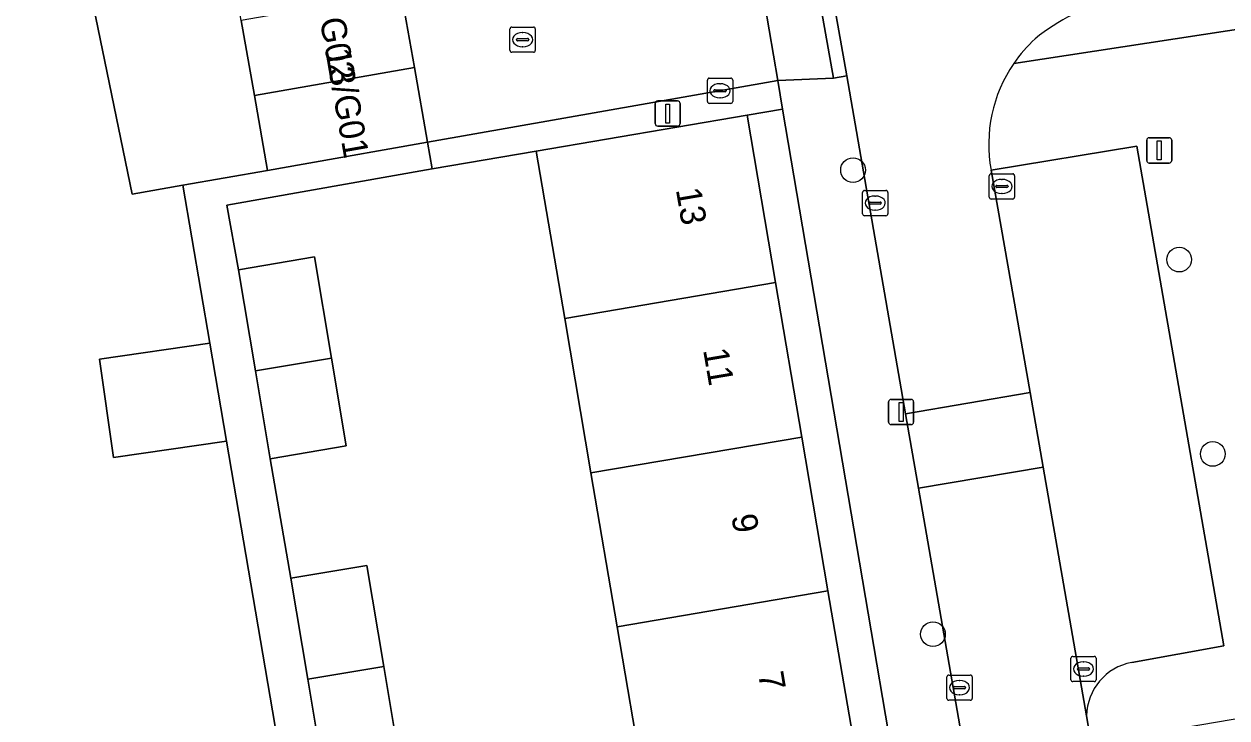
# Model space of a CAD drawing. Extents: x 162879 to 165540, y 384011 to 385181.
# Drawn here: x 164313.21 to 164360.84, y 384441.49 to 384468.97 of the extents above; entities that cross this region are included whole.
import ezdxf

# ---------------------------------------------------------------- set-up
doc = ezdxf.new("R2010")
doc.units = 0
for name, color, linetype in [('IMGEO_Boom', 7, 'Continuous'), ('IMGEO_Erf', 7, 'Continuous'), ('IMGEO_Kolk', 7, 'Continuous'), ('IMGEO_Lichtmast', 7, 'Continuous'), ('IMGEO_Muur', 7, 'Continuous'), ('IMGEO_Pand', 7, 'Continuous'), ('IMGEO_Pand_nummerreeks', 7, 'Continuous'), ('IMGEO_Parkeervlak_open', 7, 'Continuous'), ('IMGEO_Rijbaan_lokaal_open', 7, 'Continuous'), ('IMGEO_Rioolput', 7, 'Continuous'), ('IMGEO_Voetpad_open', 7, 'Continuous')]:
    doc.layers.add(name, color=color, linetype=linetype)

msp = doc.modelspace()

# ---------------------------------------------------------------- linework, layer by layer
at = {"layer": 'IMGEO_Boom'}
for centre in [(164346.038, 384463.185), (164358.955, 384459.643), (164360.284, 384451.946), (164349.203, 384444.809)]:
    msp.add_circle(centre, 0.489, dxfattribs=at)
at = {"layer": 'IMGEO_Erf'}
for points in [[(164323.63, 384438.372), (164321.23, 384452.446), (164316.76, 384451.807), (164316.201, 384455.705), (164320.568, 384456.33), (164319.501, 384462.586), (164317.494, 384462.233), (164315.777, 384470.571), (164321.2, 384472.597), (164320.772, 384475.035), (164320.251, 384478), (164320.187, 384478.367), (164317.401, 384477.877), (164316.519, 384482.896), (164313.734, 384482.406), (164313.213, 384485.374), (164318.783, 384486.353), (164318.688, 384486.895), (164318.167, 384489.86), (164317.639, 384492.865), (164322.669, 384493.763), (164321.526, 384500), (164321.467, 384500.324), (164333.095, 384502.344)], [(164350.941, 384420.326), (164343.249, 384465.605), (164341.847, 384465.36), (164342.973, 384458.734), (164344.012, 384452.615), (164345.047, 384446.522), (164346.09, 384440.388)], [(164337.739, 384438.969), (164336.696, 384445.103), (164335.661, 384451.196), (164334.622, 384457.315), (164333.497, 384463.934), (164329.379, 384463.231), (164321.248, 384461.8), (164321.699, 384459.239), (164324.709, 384459.746), (164325.383, 384455.745), (164325.97, 384452.262), (164322.96, 384451.755), (164323.773, 384447.027), (164326.783, 384447.534), (164327.457, 384443.533), (164328.044, 384440.05)]]:
    msp.add_lwpolyline(points, dxfattribs=at)
at = {"layer": 'IMGEO_Kolk'}
for p, q in [((164340.273, 384465.901), (164340.273, 384466.753)), ((164340.348, 384466.827), (164341.2, 384466.827)), ((164340.761, 384466.607), (164340.786, 384466.607)), ((164341.274, 384466.753), (164341.274, 384465.901)), ((164340.532, 384466.321), (164340.532, 384466.333)), ((164340.97, 384466.284), (164340.572, 384466.284)), ((164340.575, 384466.37), (164340.973, 384466.37)), ((164340.784, 384466.047), (164340.759, 384466.047)), ((164341.016, 384466.333), (164341.016, 384466.321)), ((164341.2, 384465.827), (164340.348, 384465.827)), ((164351.433, 384462.113), (164351.433, 384462.965)), ((164351.508, 384463.039), (164352.36, 384463.039)), ((164351.921, 384462.819), (164351.946, 384462.819)), ((164352.434, 384462.965), (164352.434, 384462.113)), ((164346.415, 384461.453), (164346.415, 384462.305)), ((164346.49, 384462.379), (164347.342, 384462.379)), ((164347.416, 384462.305), (164347.416, 384461.453)), ((164351.692, 384462.533), (164351.692, 384462.545)), ((164352.13, 384462.496), (164351.732, 384462.496)), ((164351.735, 384462.582), (164352.133, 384462.582)), ((164351.944, 384462.259), (164351.919, 384462.259)), ((164352.176, 384462.545), (164352.176, 384462.533)), ((164346.674, 384461.873), (164346.674, 384461.885)), ((164347.112, 384461.836), (164346.714, 384461.836)), ((164346.717, 384461.922), (164347.115, 384461.922)), ((164346.903, 384462.159), (164346.928, 384462.159)), ((164347.158, 384461.885), (164347.158, 384461.873)), ((164352.36, 384462.039), (164351.508, 384462.039)), ((164347.342, 384461.379), (164346.49, 384461.379)), ((164346.926, 384461.599), (164346.901, 384461.599)), ((164354.664, 384443.004), (164354.664, 384443.856)), ((164354.739, 384443.93), (164355.591, 384443.93)), ((164355.152, 384443.71), (164355.177, 384443.71)), ((164355.665, 384443.856), (164355.665, 384443.004)), ((164349.754, 384442.264), (164349.754, 384443.116)), ((164349.829, 384443.19), (164350.681, 384443.19)), ((164350.755, 384443.116), (164350.755, 384442.264)), ((164354.923, 384443.424), (164354.923, 384443.436)), ((164355.361, 384443.387), (164354.963, 384443.387)), ((164354.966, 384443.473), (164355.364, 384443.473)), ((164355.175, 384443.15), (164355.15, 384443.15)), ((164355.407, 384443.436), (164355.407, 384443.424)), ((164350.013, 384442.684), (164350.013, 384442.696)), ((164350.451, 384442.647), (164350.053, 384442.647)), ((164350.056, 384442.733), (164350.454, 384442.733)), ((164350.242, 384442.97), (164350.267, 384442.97)), ((164350.497, 384442.696), (164350.497, 384442.684)), ((164355.591, 384442.93), (164354.739, 384442.93)), ((164350.681, 384442.19), (164349.829, 384442.19)), ((164350.265, 384442.41), (164350.24, 384442.41))]:
    msp.add_line(p, q, dxfattribs=at)
for points in [[(164340.273, 384465.901), (164340.273, 384466.753)], [(164340.348, 384466.827), (164341.2, 384466.827)], [(164341.274, 384466.753), (164341.274, 384465.901)], [(164341.2, 384465.827), (164340.348, 384465.827)], [(164351.433, 384462.113), (164351.433, 384462.965)], [(164351.508, 384463.039), (164352.36, 384463.039)], [(164352.434, 384462.965), (164352.434, 384462.113)], [(164346.415, 384461.453), (164346.415, 384462.305)], [(164346.49, 384462.379), (164347.342, 384462.379)], [(164347.416, 384462.305), (164347.416, 384461.453)], [(164352.36, 384462.039), (164351.508, 384462.039)], [(164347.342, 384461.379), (164346.49, 384461.379)], [(164354.664, 384443.004), (164354.664, 384443.856)], [(164354.739, 384443.93), (164355.591, 384443.93)], [(164355.665, 384443.856), (164355.665, 384443.004)], [(164349.754, 384442.264), (164349.754, 384443.116)], [(164349.829, 384443.19), (164350.681, 384443.19)], [(164350.755, 384443.116), (164350.755, 384442.264)], [(164355.591, 384442.93), (164354.739, 384442.93)], [(164350.681, 384442.19), (164349.829, 384442.19)]]:
    msp.add_lwpolyline(points, dxfattribs=at)
for centre, radius, start, end in [((164340.35, 384466.751), 0.0765, 91.552, 178.448), ((164340.35, 384466.751), 0.0765, 91.552, 178.448), ((164341.198, 384466.751), 0.0765, 1.552, 88.448), ((164341.198, 384466.751), 0.0765, 1.552, 88.448), ((164340.572, 384466.33), 0.0403, 85.8775, 175.7526), ((164340.569, 384466.32), 0.0366, 178.938, 274.7102), ((164340.973, 384466.327), 0.043, 264.8664, 352.4533), ((164340.977, 384466.332), 0.0386, 1.7309, 96.639), ((164340.35, 384465.903), 0.0765, 181.552, 268.448), ((164340.35, 384465.903), 0.0765, 181.552, 268.448), ((164341.198, 384465.903), 0.0765, 271.552, 358.448), ((164341.198, 384465.903), 0.0765, 271.552, 358.448), ((164351.51, 384462.963), 0.0765, 91.552, 178.448), ((164351.51, 384462.963), 0.0765, 91.552, 178.448), ((164352.358, 384462.963), 0.0765, 1.552, 88.448), ((164352.358, 384462.963), 0.0765, 1.552, 88.448), ((164346.492, 384462.303), 0.0765, 91.552, 178.448), ((164346.492, 384462.303), 0.0765, 91.552, 178.448), ((164347.34, 384462.303), 0.0765, 1.552, 88.448), ((164347.34, 384462.303), 0.0765, 1.552, 88.448), ((164351.732, 384462.542), 0.0403, 85.8775, 175.7526), ((164351.729, 384462.532), 0.0366, 178.938, 274.7102), ((164352.133, 384462.539), 0.043, 264.8664, 352.4533), ((164352.137, 384462.544), 0.0386, 1.7309, 96.639), ((164346.714, 384461.882), 0.0403, 85.8775, 175.7526), ((164346.711, 384461.872), 0.0366, 178.938, 274.7102), ((164347.115, 384461.879), 0.043, 264.8664, 352.4533), ((164347.119, 384461.884), 0.0386, 1.7309, 96.639), ((164351.51, 384462.115), 0.0765, 181.552, 268.448), ((164351.51, 384462.115), 0.0765, 181.552, 268.448), ((164352.358, 384462.115), 0.0765, 271.552, 358.448), ((164352.358, 384462.115), 0.0765, 271.552, 358.448), ((164346.492, 384461.455), 0.0765, 181.552, 268.448), ((164346.492, 384461.455), 0.0765, 181.552, 268.448), ((164347.34, 384461.455), 0.0765, 271.552, 358.448), ((164347.34, 384461.455), 0.0765, 271.552, 358.448), ((164354.741, 384443.854), 0.0765, 91.552, 178.448), ((164354.741, 384443.854), 0.0765, 91.552, 178.448), ((164355.589, 384443.854), 0.0765, 1.552, 88.448), ((164355.589, 384443.854), 0.0765, 1.552, 88.448), ((164349.831, 384443.114), 0.0765, 91.552, 178.448), ((164349.831, 384443.114), 0.0765, 91.552, 178.448), ((164350.679, 384443.114), 0.0765, 1.552, 88.448), ((164350.679, 384443.114), 0.0765, 1.552, 88.448), ((164354.963, 384443.433), 0.0403, 85.8775, 175.7526), ((164354.96, 384443.423), 0.0366, 178.938, 274.7102), ((164355.364, 384443.43), 0.043, 264.8664, 352.4533), ((164355.368, 384443.435), 0.0386, 1.7309, 96.639), ((164350.053, 384442.693), 0.0403, 85.8775, 175.7526), ((164350.05, 384442.683), 0.0366, 178.938, 274.7102), ((164350.454, 384442.69), 0.043, 264.8664, 352.4533), ((164350.458, 384442.695), 0.0386, 1.7309, 96.639), ((164354.741, 384443.006), 0.0765, 181.552, 268.448), ((164354.741, 384443.006), 0.0765, 181.552, 268.448), ((164355.589, 384443.006), 0.0765, 271.552, 358.448), ((164355.589, 384443.006), 0.0765, 271.552, 358.448), ((164349.831, 384442.266), 0.0765, 181.552, 268.448), ((164349.831, 384442.266), 0.0765, 181.552, 268.448), ((164350.679, 384442.266), 0.0765, 271.552, 358.448), ((164350.679, 384442.266), 0.0765, 271.552, 358.448)]:
    msp.add_arc(centre, radius, start, end, dxfattribs=at)
for centre, major_axis, ratio, start_param, end_param in [((164340.76, 384466.327), (-0.387, 0.002), 0.722429, 4.712389, 7.853982), ((164340.785, 384466.327), (-0.39, 0.002), 0.717154, 1.570796, 4.712389), ((164351.92, 384462.539), (-0.387, 0.002), 0.722429, 4.712389, 7.853982), ((164351.945, 384462.539), (-0.39, 0.002), 0.717154, 1.570796, 4.712389), ((164346.902, 384461.879), (-0.387, 0.002), 0.722429, 4.712389, 7.853982), ((164346.927, 384461.879), (-0.39, 0.002), 0.717154, 1.570796, 4.712389), ((164355.151, 384443.43), (-0.387, 0.002), 0.722429, 4.712389, 7.853982), ((164355.176, 384443.43), (-0.39, 0.002), 0.717154, 1.570796, 4.712389), ((164350.241, 384442.69), (-0.387, 0.002), 0.722429, 4.712389, 7.853982), ((164350.266, 384442.69), (-0.39, 0.002), 0.717154, 1.570796, 4.712389)]:
    msp.add_ellipse(centre, major_axis=major_axis, ratio=ratio, start_param=start_param, end_param=end_param, dxfattribs=at)
at = {"layer": 'IMGEO_Lichtmast'}
for p, q in [((164338.204, 384465.025), (164338.204, 384465.825)), ((164338.204, 384465.825), (164338.204, 384465.025)), ((164338.304, 384465.925), (164339.094, 384465.925)), ((164339.094, 384465.925), (164338.304, 384465.925)), ((164339.194, 384465.825), (164339.194, 384465.025)), ((164339.194, 384465.025), (164339.194, 384465.825)), ((164339.094, 384464.925), (164338.304, 384464.925)), ((164338.304, 384464.925), (164339.094, 384464.925)), ((164357.666, 384463.567), (164357.666, 384464.367)), ((164357.666, 384464.367), (164357.666, 384463.567)), ((164357.766, 384464.467), (164358.556, 384464.467)), ((164358.556, 384464.467), (164357.766, 384464.467)), ((164358.656, 384464.367), (164358.656, 384463.567)), ((164358.656, 384463.567), (164358.656, 384464.367)), ((164358.556, 384463.467), (164357.766, 384463.467)), ((164357.766, 384463.467), (164358.556, 384463.467)), ((164347.549, 384454.108), (164348.339, 384454.108)), ((164348.339, 384454.108), (164347.549, 384454.108)), ((164347.449, 384453.208), (164347.449, 384454.008)), ((164347.449, 384454.008), (164347.449, 384453.208)), ((164348.439, 384454.008), (164348.439, 384453.208)), ((164348.439, 384453.208), (164348.439, 384454.008)), ((164348.339, 384453.108), (164347.549, 384453.108)), ((164347.549, 384453.108), (164348.339, 384453.108))]:
    msp.add_line(p, q, dxfattribs=at)
for points in [[(164338.624, 384465.8), (164338.774, 384465.8), (164338.774, 384465.05), (164338.624, 384465.05), (164338.624, 384465.8)], [(164358.086, 384464.342), (164358.236, 384464.342), (164358.236, 384463.592), (164358.086, 384463.592), (164358.086, 384464.342)], [(164347.869, 384453.983), (164348.019, 384453.983), (164348.019, 384453.233), (164347.869, 384453.233), (164347.869, 384453.983)]]:
    msp.add_lwpolyline(points, dxfattribs=at)
for centre, start, end in [((164338.304, 384465.825), 90, 180), ((164338.304, 384465.825), 90, 180), ((164339.094, 384465.825), 0, 90), ((164339.094, 384465.825), 360, 90), ((164338.304, 384465.025), 180, 270), ((164338.304, 384465.025), 180, 270), ((164339.094, 384465.025), 270, 0), ((164339.094, 384465.025), 270, 0), ((164357.766, 384464.367), 90, 180), ((164357.766, 384464.367), 90, 180), ((164358.556, 384464.367), 0, 90), ((164358.556, 384464.367), 360, 90), ((164357.766, 384463.567), 180, 270), ((164357.766, 384463.567), 180, 270), ((164358.556, 384463.567), 270, 0), ((164358.556, 384463.567), 270, 0), ((164347.549, 384454.008), 90, 180), ((164347.549, 384454.008), 90, 180), ((164348.339, 384454.008), 0, 90), ((164348.339, 384454.008), 360, 90), ((164347.549, 384453.208), 180, 270), ((164347.549, 384453.208), 180, 270), ((164348.339, 384453.208), 270, 0), ((164348.339, 384453.208), 270, 0)]:
    msp.add_arc(centre, 0.1, start, end, dxfattribs=at)
at = {"layer": 'IMGEO_Muur'}
msp.add_lwpolyline([(164329.379, 384463.231), (164333.497, 384463.934)], dxfattribs=at)
at = {"layer": 'IMGEO_Pand'}
for points in [[(164321.814, 384469.105), (164321.293, 384472.07), (164321.2, 384472.597), (164315.777, 384470.571), (164317.494, 384462.233), (164319.501, 384462.586), (164322.855, 384463.175), (164322.335, 384466.14)], [(164328.672, 384467.253), (164328.151, 384470.218), (164321.814, 384469.105), (164322.335, 384466.14)], [(164322.855, 384463.175), (164324.269, 384463.423), (164329.193, 384464.288), (164328.672, 384467.253), (164322.335, 384466.14)], [(164342.973, 384458.734), (164341.847, 384465.36), (164333.497, 384463.934), (164334.622, 384457.315)], [(164325.383, 384455.745), (164324.709, 384459.746), (164321.699, 384459.239), (164322.374, 384455.234)], [(164342.973, 384458.734), (164334.622, 384457.315), (164335.661, 384451.196), (164344.012, 384452.615)], [(164320.568, 384456.33), (164316.201, 384455.705), (164316.76, 384451.807), (164321.23, 384452.446)], [(164325.383, 384455.745), (164322.374, 384455.234), (164322.96, 384451.755), (164325.97, 384452.262)], [(164336.696, 384445.103), (164345.047, 384446.522), (164344.012, 384452.615), (164335.661, 384451.196)], [(164327.457, 384443.533), (164326.783, 384447.534), (164323.773, 384447.027), (164324.448, 384443.022)], [(164336.696, 384445.103), (164337.739, 384438.969), (164346.09, 384440.388), (164345.047, 384446.522)], [(164327.457, 384443.533), (164324.448, 384443.022), (164325.034, 384439.543), (164328.044, 384440.05)]]:
    msp.add_lwpolyline(points, close=True, dxfattribs=at)
at = {"layer": 'IMGEO_Parkeervlak_open'}
for points in [[(164357.282, 384464.138), (164351.504, 384463.187), (164353.047, 384454.373), (164353.562, 384451.428), (164355.287, 384441.577)], [(164357.072, 384443.691), (164360.724, 384444.341), (164357.282, 384464.138)]]:
    msp.add_lwpolyline(points, dxfattribs=at)
msp.add_arc((164357.478, 384441.538), 2.191, 100.6728, 178.9736, dxfattribs=at)
at = {"layer": 'IMGEO_Rijbaan_lokaal_open'}
for points in [[(164336.174, 384471.669), (164335.66, 384474.594), (164335.139, 384477.559), (164334.618, 384480.524), (164334.098, 384483.489), (164333.577, 384486.454), (164333.056, 384489.419), (164332.535, 384492.384), (164332.014, 384495.349), (164323.984, 384493.938), (164324.505, 384490.973), (164325.026, 384488.008), (164325.547, 384485.043), (164326.068, 384482.078), (164326.588, 384479.113), (164327.109, 384476.148), (164327.63, 384473.183), (164328.151, 384470.218), (164328.672, 384467.253), (164329.193, 384464.288), (164343.058, 384466.729), (164342.547, 384469.739), (164339.686, 384469.322)], [(164346.064, 384471.252), (164345.062, 384471.091), (164345.165, 384470.493), (164345.787, 384466.921), (164348.114, 384453.537), (164353.047, 384454.373), (164351.504, 384463.187)]]:
    msp.add_lwpolyline(points, dxfattribs=at)
for points in [[(164353.047, 384454.373), (164348.114, 384453.537), (164348.626, 384450.592), (164353.562, 384451.428)], [(164355.287, 384441.577), (164353.562, 384451.428), (164348.626, 384450.592), (164353.958, 384419.931), (164358.867, 384420.803)]]:
    msp.add_lwpolyline(points, close=True, dxfattribs=at)
for centre, radius, start, end in [((164358.59, 384461.751), 8.517, 105.1807, 128.7877), ((164357.053, 384464.228), 5.635, 132.3799, 145.6135), ((164357.064, 384464.211), 5.653, 145.5335, 190.4308)]:
    msp.add_arc(centre, radius, start, end, dxfattribs=at)
at = {"layer": 'IMGEO_Rioolput'}
for p, q in [((164332.53, 384468.851), (164333.382, 384468.851)), ((164332.455, 384467.925), (164332.455, 384468.777)), ((164332.757, 384468.394), (164333.155, 384468.394)), ((164332.943, 384468.631), (164332.968, 384468.631)), ((164333.456, 384468.777), (164333.456, 384467.925)), ((164332.714, 384468.345), (164332.714, 384468.357)), ((164333.152, 384468.308), (164332.754, 384468.308)), ((164332.966, 384468.071), (164332.941, 384468.071)), ((164333.198, 384468.357), (164333.198, 384468.345)), ((164333.382, 384467.851), (164332.53, 384467.851))]:
    msp.add_line(p, q, dxfattribs=at)
for points in [[(164332.53, 384468.851), (164333.382, 384468.851)], [(164332.455, 384467.925), (164332.455, 384468.777)], [(164333.456, 384468.777), (164333.456, 384467.925)], [(164333.382, 384467.851), (164332.53, 384467.851)]]:
    msp.add_lwpolyline(points, dxfattribs=at)
for centre, radius, start, end in [((164332.532, 384468.775), 0.0765, 91.552, 178.448), ((164332.532, 384468.775), 0.0765, 91.552, 178.448), ((164333.38, 384468.775), 0.0765, 1.552, 88.448), ((164333.38, 384468.775), 0.0765, 1.552, 88.448), ((164332.754, 384468.354), 0.0403, 85.8775, 175.7526), ((164333.159, 384468.356), 0.0386, 1.7309, 96.639), ((164332.532, 384467.927), 0.0765, 181.552, 268.448), ((164332.532, 384467.927), 0.0765, 181.552, 268.448), ((164332.751, 384468.344), 0.0366, 178.938, 274.7102), ((164333.155, 384468.351), 0.043, 264.8664, 352.4533), ((164333.38, 384467.927), 0.0765, 271.552, 358.448), ((164333.38, 384467.927), 0.0765, 271.552, 358.448)]:
    msp.add_arc(centre, radius, start, end, dxfattribs=at)
for centre, major_axis, ratio, start_param, end_param in [((164332.942, 384468.351), (-0.387, 0.002), 0.722429, 4.712389, 7.853982), ((164332.967, 384468.351), (-0.39, 0.002), 0.717154, 1.570796, 4.712389)]:
    msp.add_ellipse(centre, major_axis=major_axis, ratio=ratio, start_param=start_param, end_param=end_param, dxfattribs=at)
at = {"layer": 'IMGEO_Voetpad_open'}
for points in [[(164352.403, 384467.41), (164361.983, 384468.868), (164364.701, 384469.348), (164373.156, 384470.798), (164381.048, 384472.146), (164384.091, 384472.668), (164385.208, 384472.876), (164385.45, 384472.921), (164388.52, 384473.448), (164395.465, 384474.691), (164403.85, 384476.13), (164405.175, 384476.35), (164412.939, 384431.091), (164415.945, 384430.767), (164410.985, 384459.517), (164410.457, 384462.574), (164408.678, 384472.888)], [(164339.686, 384469.322), (164342.547, 384469.739), (164343.058, 384466.729), (164345.26, 384466.83), (164344.636, 384470.402), (164345.165, 384470.493), (164345.062, 384471.091), (164346.064, 384471.252)], [(164361.983, 384468.868), (164352.403, 384467.41)], [(164355.287, 384441.577), (164358.867, 384420.803), (164361.908, 384421.419), (164361.494, 384423.363), (164359.817, 384433.004), (164359.59, 384434.335), (164358.455, 384440.993), (164364.348, 384442.002), (164366.519, 384442.374), (164366.255, 384443.915), (164361.983, 384468.868)], [(164325.034, 384439.543), (164324.448, 384443.022), (164323.773, 384447.027), (164322.96, 384451.755), (164322.374, 384455.234), (164321.699, 384459.239), (164321.248, 384461.8), (164329.379, 384463.231), (164329.193, 384464.288), (164324.269, 384463.423), (164322.855, 384463.175), (164319.501, 384462.586), (164320.568, 384456.33), (164321.23, 384452.446), (164323.63, 384438.372)], [(164351.504, 384463.187), (164357.282, 384464.138), (164360.724, 384444.341), (164357.072, 384443.691)]]:
    msp.add_lwpolyline(points, dxfattribs=at)
for points in [[(164345.165, 384470.493), (164344.636, 384470.402), (164345.26, 384466.83), (164345.787, 384466.921)], [(164329.379, 384463.231), (164333.497, 384463.934), (164341.847, 384465.36), (164343.249, 384465.605), (164343.058, 384466.729), (164329.193, 384464.288)], [(164348.626, 384450.592), (164348.114, 384453.537), (164345.787, 384466.921), (164345.26, 384466.83), (164343.058, 384466.729), (164343.249, 384465.605), (164350.941, 384420.326), (164353.958, 384419.931)]]:
    msp.add_lwpolyline(points, close=True, dxfattribs=at)
for centre, radius, start, end in [((164358.59, 384461.751), 8.517, 105.1807, 128.7877), ((164357.053, 384464.228), 5.635, 132.3799, 145.6135), ((164357.064, 384464.211), 5.653, 145.5335, 190.4308), ((164357.478, 384441.538), 2.191, 100.6728, 178.9736)]:
    msp.add_arc(centre, radius, start, end, dxfattribs=at)

# ---------------------------------------------------------------- texts
at = {"layer": 'IMGEO_Pand_nummerreeks'}
for s, rotation, p in [('13/G02', 280.0195, (164324.594, 384470.985)), ('13/G01', 280.0195, (164325.136, 384467.923)), ('13', 279.6423, (164339.02, 384462.417)), ('11', 279.6423, (164340.099, 384456.067)), ('9', 279.6423, (164341.216, 384449.489)), ('7', 279.6423, (164342.276, 384443.251))]:
    msp.add_text(s, height=1, rotation=rotation, dxfattribs=at).set_placement(p)

doc.saveas('drawing.dxf')
